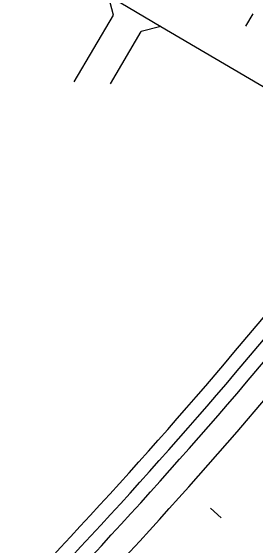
# Model space of a CAD drawing. Extents: x 6503541 to 6503743, y 5888004 to 5888145.
# Drawn here: x 6503698.163 to 6503698.981, y 5888106.808 to 5888108.599 of the extents above; entities that cross this region are included whole.
import ezdxf

# ---------------------------------------------------------------- set-up
doc = ezdxf.new("R2010")
doc.units = 0
doc.layers.add('12', color=7, linetype='Continuous')

msp = doc.modelspace()

# ---------------------------------------------------------------- linework, layer by layer
at = {"layer": '12'}
for p, q in [((6503698.5065, 5888108.5846), (6503698.4896, 5888108.6503)), ((6503698.4896, 5888108.6503), (6503698.6652, 5888108.5466)), ((6503698.3746, 5888108.3613), (6503698.5065, 5888108.5846)), ((6503698.6652, 5888108.5466), (6503698.5995, 5888108.5297)), ((6503698.6652, 5888108.5466), (6503699.2297, 5888108.2133)), ((6503698.4961, 5888108.3545), (6503698.5995, 5888108.5297))]:
    msp.add_line(p, q, dxfattribs=at)
for points in [[(6503698.9723, 5888108.5883), (6503698.9479, 5888108.5469)], [(6503698.8668, 5888106.9007), (6503698.8309, 5888106.9326)]]:
    msp.add_lwpolyline(points, dxfattribs=at)
for radius, end in [(17.694, 321.21443), (17.742, 321.21443), (17.79, 321.21443), (17.874, 321.21443), (18.21, 321.94657)]:
    msp.add_arc((6503685.3946, 5888118.8742), radius, 316.18813, end, dxfattribs=at)

doc.saveas('drawing.dxf')
